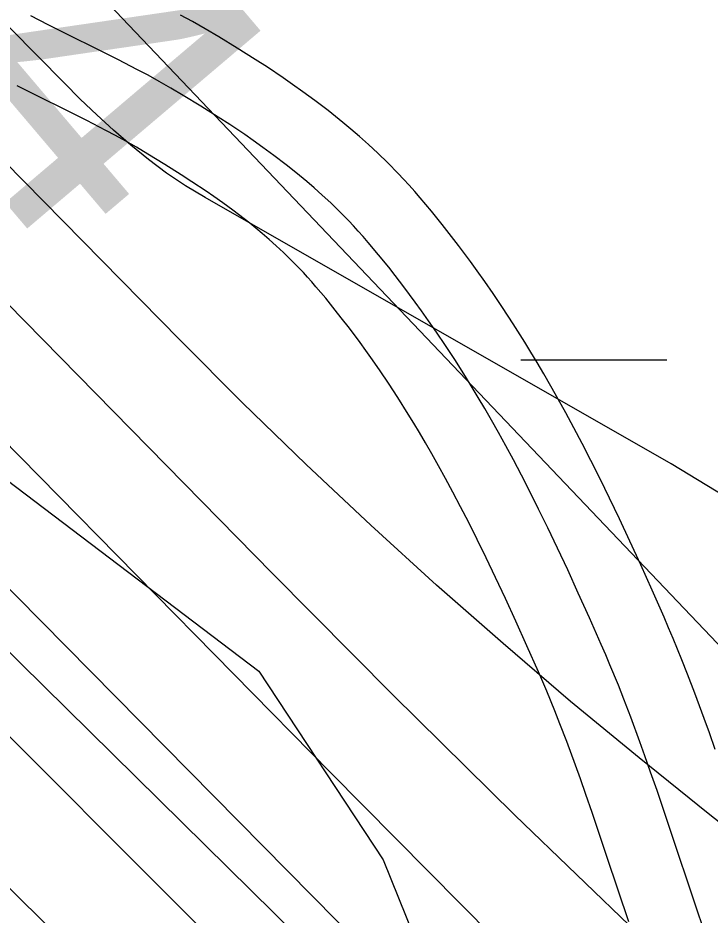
# Model space of a CAD drawing. Extents: x 3279314 to 3317160, y 734079 to 759431.
# Drawn here: x 3308680 to 3308831.5, y 751081.3 to 751277.8 of the extents above; entities that cross this region are included whole.
import ezdxf

# ---------------------------------------------------------------- set-up
doc = ezdxf.new("R2010")
doc.units = 0
for name, color, linetype in [('V-RIVR-EDGE', 7, 'Continuous'), ('V-RIVR-RANG', 7, 'Continuous'), ('V-ROAD-CNTR', 7, 'Continuous'), ('V-RRAP-RVMT', 7, 'Continuous'), ('V-SITE-VEGE', 7, 'Continuous'), ('V-TOPO-DPTH', 7, 'Continuous'), ('V-TOPO-MAJR', 7, 'Continuous'), ('V-TOPO-MINR', 7, 'Continuous'), ('V-WETL-SWMP', 7, 'Continuous')]:
    doc.layers.add(name, color=color, linetype=linetype)

msp = doc.modelspace()

# ---------------------------------------------------------------- linework, layer by layer
at = {"layer": 'V-RIVR-EDGE'}
msp.add_spline([(3310321.13, 749040.23), (3310300.43, 749054.71), (3310291.48, 749060.21), (3310284.53, 749069.69), (3310279.08, 749082.15), (3310276.14, 749099.09), (3310273.16, 749101.58), (3310272.66, 749103.08), (3310274.17, 749108.55), (3310272.69, 749114.53), (3310270.22, 749124), (3310267.74, 749126.49), (3310257.78, 749125.02), (3310250.81, 749127.03), (3310248.83, 749130.03), (3310246.36, 749138), (3310246.37, 749142.98), (3310240.9, 749146.48), (3310227.47, 749153.98), (3310224.49, 749156.98), (3310223.53, 749170.92), (3310223.05, 749178.39), (3310221.57, 749182.88), (3310210.16, 749201.33), (3310196.27, 749220.28), (3310184.35, 749234.26), (3310180.89, 749244.22), (3310168.48, 749260.69), (3310132.24, 749302.6), (3310100.95, 749338.04), (3310093.01, 749349.51), (3310080.1, 749360.99), (3310068.19, 749377.95), (3310063.22, 749384.44), (3310063.24, 749392.9), (3310059.28, 749401.38), (3310050.84, 749409.37), (3310038.9, 749415.37), (3310032.93, 749417.88), (3310031.94, 749421.36), (3310031.97, 749431.32), (3310027.51, 749441.79), (3310013.62, 749463.24), (3310002.21, 749480.19), (3309996.75, 749484.69), (3309989.8, 749494.17), (3309966.47, 749525.1), (3309915.81, 749577.01), (3309885.51, 749606.96), (3309870.12, 749627.91), (3309858.72, 749646.37), (3309848.3, 749660.83), (3309832.41, 749680.29), (3309811.56, 749707.23), (3309792.19, 749727.7), (3309770.83, 749747.17), (3309749.97, 749767.14), (3309721.15, 749794.1), (3309694.33, 749821.55), (3309675.95, 749841.02), (3309647.16, 749875.94), (3309632.27, 749893.91), (3309623.81, 749897.91), (3309619.35, 749905.89), (3309612.4, 749914.37), (3309608.42, 749917.87), (3309602.95, 749917.88), (3309597.97, 749917.89), (3309593.49, 749919.4), (3309591.01, 749923.39), (3309589.53, 749928.87), (3309582.58, 749936.85), (3309559.72, 749955.33), (3309517.49, 749996.77), (3309500.12, 750016.73), (3309486.72, 750038.67), (3309451.96, 750074.11), (3309414.2, 750111.55), (3309372.47, 750150), (3309355.08, 750165.97), (3309348.13, 750174.95), (3309345.66, 750180.94), (3309337.24, 750197.39), (3309328.3, 750210.36), (3309324.84, 750220.82), (3309324.86, 750227.79), (3309323.88, 750231.78), (3309308.97, 750246.75), (3309301.02, 750253.25), (3309289.58, 750255.27), (3309275.65, 750261.28), (3309266.21, 750269.27), (3309256.29, 750285.23), (3309242.39, 750304.18), (3309232.48, 750324.13), (3309226.56, 750344.06), (3309225.09, 750354.02), (3309225.1, 750360.49), (3309226.61, 750366.47), (3309226.63, 750374.93), (3309224.66, 750381.91), (3309217.72, 750394.37), (3309214.25, 750402.35), (3309208.81, 750416.8), (3309202.88, 750437.23), (3309195.97, 750461.15), (3309191.05, 750483.07), (3309177.66, 750507.51), (3309165.75, 750523.97), (3309142.39, 750541.95), (3309121.53, 750561.92), (3309087.25, 750593.38), (3309058.44, 750623.32), (3309023.66, 750653.78), (3308984.89, 750682.26), (3308965.52, 750701.73), (3308934.71, 750725.21), (3308916.82, 750741.69), (3308889.5, 750766.65), (3308879.07, 750781.12), (3308861.7, 750803.57), (3308838.86, 750831.51), (3308825.46, 750846.48), (3308814.55, 750864.44), (3308799.66, 750884.89), (3308786.77, 750907.83), (3308769.91, 750936.75), (3308755.5, 750949.23), (3308730.15, 750966.23), (3308702.32, 750989.7), (3308667.03, 751014.68), (3308635.22, 751038.16), (3308607.37, 751054.17), (3308596.45, 751066.15), (3308577.55, 751076.15), (3308544.74, 751098.14), (3308515.42, 751122.12), (3308480.63, 751147.1), (3308431.9, 751178.59), (3308381.19, 751210.58), (3308313.08, 751254.57), (3308298.17, 751264.07), (3308277.31, 751288.02), (3308255.95, 751308.99), (3308247.01, 751317.97), (3308234.57, 751321.99), (3308223.13, 751325), (3308216.67, 751329.5), (3308211.21, 751335.99), (3308207.75, 751346.95), (3308191.84, 751357.45), (3308167.47, 751369.96), (3308143.1, 751381.47), (3308114.75, 751393.99), (3308098.83, 751402), (3308065.53, 751427.97), (3308034.73, 751454.44), (3307987.99, 751482.94), (3307953.18, 751501.95), (3307919.38, 751524.44), (3307889.04, 751538.95), (3307842.78, 751558.49), (3307826.37, 751569.48), (3307807.98, 751583.97), (3307787.11, 751600.95), (3307757.78, 751617.95), (3307730.93, 751635.94), (3307709.54, 751642.47), (3307686.18, 751660.95), (3307647.39, 751683.46), (3307590.22, 751719.45), (3307548.46, 751746.94), (3307501.72, 751774.94), (3307418.18, 751822.45), (3307378.91, 751849.94), (3307352.06, 751864.44), (3307323.22, 751882.44), (3307282.93, 751899.97), (3307232.7, 751923.5), (3307180.99, 751954.99), (3307151.19, 751984.94), (3307118.88, 752007.93), (3307079.59, 752027.95), (3307037.81, 752048.46), (3306959.2, 752074.05), (3306908.45, 752091.61), (3306835.32, 752115.69), (3306813.43, 752124.71), (3306798, 752129.23), (3306775.59, 752128.29), (3306737.24, 752125.39), (3306707.36, 752121.48), (3306675.99, 752124.05), (3306640.67, 752138.08), (3306619.79, 752149.59), (3306586.97, 752168.09), (3306556.14, 752186.09), (3306540.22, 752191.11), (3306530.77, 752196.11), (3306523.31, 752198.12), (3306509.86, 752198.66), (3306494.43, 752199.19), (3306481.99, 752202.21), (3306455.62, 752212.73), (3306426.27, 752223.26), (3306394.43, 752235.79), (3306377.52, 752244.3), (3306357.63, 752254.8), (3306340.22, 752261.82), (3306315.84, 752271.84), (3306291.96, 752278.87), (3306250.66, 752292.41), (3306229.29, 752305.91), (3306214.86, 752312.92), (3306196.46, 752320.43), (3306178.54, 752322.47), (3306158.63, 752327.5), (3306122.35, 752354.48), (3306083.1, 752388.93), (3306035.88, 752426.89), (3305994.62, 752454.38), (3305960.83, 752483.35), (3305942.93, 752491.36), (3305925.51, 752496.38), (3305911.08, 752501.39), (3305890.21, 752519.37), (3305880.28, 752528.36), (3305854.92, 752543.36), (3305817.11, 752558.39), (3305791.24, 752567.92), (3305763.88, 752577.45), (3305740.5, 752586.47), (3305713.14, 752599.98), (3305680.82, 752615.99), (3305651.97, 752630.01), (3305614.66, 752644.04), (3305572.38, 752660.58), (3305548.49, 752666.61), (3305515.65, 752676.65), (3305473.87, 752696.18), (3305452.48, 752705.69), (3305406.24, 752733.19), (3305373.44, 752759.66), (3305338.65, 752786.14), (3305328.71, 752794.13), (3305312.3, 752802.64), (3305286.93, 752813.66), (3305252.11, 752826.69), (3305242.16, 752830.2), (3305208.83, 752844.72), (3305177.02, 752867.21), (3305143.72, 752892.19), (3305118.38, 752915.16), (3305099, 752933.13), (3305078.61, 752943.14), (3305068.68, 752953.62), (3305059.76, 752971.57), (3305047.83, 752980.06), (3305022.47, 752992.58), (3305004.56, 752998.1), (3304987.64, 753004.11), (3304962.77, 753016.13), (3304950.35, 753026.12), (3304927, 753047.59), (3304902.65, 753069.06), (3304884.27, 753085.54), (3304875.32, 753093.03), (3304866.37, 753098.53), (3304851.45, 753104.04), (3304833.04, 753108.07), (3304825.58, 753113.07), (3304814.14, 753120.56), (3304795.25, 753131.07), (3304772.88, 753147.56), (3304761.44, 753154.06), (3304763.94, 753158.04), (3304771.92, 753160.01), (3304783.88, 753164.96), (3304789.87, 753171.91), (3304791.88, 753177.39), (3304788.41, 753185.36), (3304783.94, 753189.36), (3304774.98, 753188.88), (3304768, 753187.9), (3304759.52, 753180.45), (3304750.53, 753171.51), (3304743.06, 753171.03), (3304737.09, 753172.04), (3304729.16, 753187.5), (3304721.73, 753203.95), (3304719.77, 753216.4), (3304715.85, 753239.82), (3304713.88, 753252.27), (3304707.95, 753266.73), (3304696.05, 753288.66), (3304696.05, 753291.15), (3304698.05, 753293.14), (3304721.87, 753260.22), (3304725.85, 753259.21), (3304731.83, 753261.69), (3304735.33, 753264.17), (3304733.35, 753270.15), (3304720.92, 753276.65), (3304713.96, 753281.65), (3304711.48, 753286.14), (3304713.98, 753291.11), (3304717.98, 753296.58), (3304717.99, 753300.56), (3304718.5, 753307.03), (3304717.02, 753313.51), (3304711.57, 753324.98), (3304706.64, 753344.91), (3304708.16, 753355.36), (3304713.67, 753366.3), (3304719.16, 753370.27), (3304720.66, 753373.26), (3304721.2, 753393.17), (3304720.24, 753405.62), (3304722.25, 753412.09), (3304722.76, 753416.07), (3304717.78, 753416.58), (3304715.78, 753414.1), (3304705.78, 753396.7), (3304698.79, 753388.75), (3304690.8, 753382.79), (3304689.3, 753379.81), (3304686.29, 753369.36), (3304679.29, 753358.92), (3304660.84, 753349), (3304644.89, 753343.07), (3304640.41, 753343.08), (3304636.93, 753344.58), (3304631.46, 753345.09), (3304617.01, 753341.14), (3304603.55, 753337.19), (3304582.13, 753334.26), (3304568.69, 753336.28), (3304558.23, 753332.33), (3304554.24, 753329.85), (3304552.23, 753325.37), (3304552.22, 753319.89), (3304556.69, 753317.39), (3304565.16, 753317.37), (3304576.61, 753317.34), (3304598.04, 753325.26), (3304606.01, 753325.24), (3304613.48, 753325.22), (3304648.36, 753335.09), (3304667.78, 753333.55), (3304668.76, 753326.58), (3304665.26, 753321.61), (3304643.84, 753318.67), (3304628.9, 753317.21), (3304618.94, 753317.24), (3304605.48, 753310.3), (3304596.99, 753303.35), (3304588.02, 753300.88), (3304567.61, 753299.44), (3304549.68, 753299.98), (3304541.72, 753301.99), (3304535.25, 753305.49), (3304526.8, 753311.99), (3304519.87, 753327.44), (3304518.9, 753335.41), (3304521.39, 753337.4), (3304525.87, 753336.89), (3304526.84, 753326.93), (3304529.33, 753326.92), (3304534.81, 753329.4), (3304537.33, 753338.35), (3304537.34, 753342.34), (3304537.86, 753354.29), (3304541.37, 753363.24), (3304546.86, 753368.71), (3304559.32, 753371.16), (3304574.27, 753376.6), (3304588.22, 753378.06), (3304594.7, 753384.02), (3304597.71, 753389.99), (3304596.72, 753393.48), (3304592.24, 753395.98), (3304585.76, 753391.02), (3304573.81, 753391.05), (3304554.38, 753389.6), (3304538.93, 753384.66), (3304531.44, 753374.72), (3304526.44, 753364.27), (3304528.89, 753350.82), (3304526.89, 753347.34), (3304520.9, 753341.38), (3304515.92, 753340.9), (3304509.95, 753341.41), (3304494.53, 753349.41), (3304491.56, 753355.9), (3304490.57, 753360.38), (3304490.59, 753365.36), (3304496.09, 753376.8), (3304507.09, 753394.7), (3304515.59, 753407.62), (3304516.11, 753419.07), (3304517.12, 753423.55), (3304526.1, 753431), (3304531.1, 753437.46), (3304532.61, 753445.92), (3304524.17, 753453.41), (3304521.69, 753458.9), (3304530.68, 753468.83), (3304541.15, 753474.28), (3304555.1, 753477.24), (3304557.09, 753479.22), (3304557.1, 753482.71), (3304543.16, 753483.24), (3304520.26, 753482.8), (3304499.35, 753484.84), (3304485.9, 753485.38), (3304474.95, 753484.41), (3304448.54, 753476.5), (3304441.56, 753474.53), (3304417.11, 753455.17), (3304393.67, 753438.3), (3304387.18, 753431.34), (3304378.71, 753431.36), (3304357.3, 753430.92), (3304348.83, 753429.94), (3304343.84, 753425.97), (3304328.37, 753410.58), (3304326.37, 753409.58), (3304314.92, 753410.11), (3304308.96, 753414.61), (3304303.5, 753421.09), (3304279.16, 753448.54), (3304275.21, 753458.51), (3304275.22, 753462.99), (3304280.21, 753469.45), (3304287.22, 753484.87), (3304290.73, 753495.82), (3304296.22, 753498.79), (3304306.68, 753501.26), (3304317.16, 753508.2), (3304337.61, 753522.09), (3304349.57, 753526.54), (3304379.96, 753532.94), (3304408.85, 753538.85), (3304418.82, 753542.31), (3304423.32, 753547.77), (3304423.33, 753551.76), (3304423.33, 753553.75), (3304421.84, 753554.75), (3304418.35, 753551.77), (3304410.38, 753551.79), (3304404.9, 753551.3), (3304391.95, 753548.35), (3304380.99, 753545.89), (3304368.53, 753544.42), (3304359.07, 753542.95), (3304347.6, 753538), (3304334.64, 753532.06), (3304327.66, 753526.6), (3304316.68, 753518.16), (3304306.22, 753513.7), (3304279.82, 753511.28), (3304275.34, 753513.78), (3304273.85, 753513.78), (3304261.39, 753511.33), (3304257.92, 753514.82), (3304257.94, 753522.79), (3304258.95, 753529.76), (3304264.43, 753532.23), (3304275.4, 753536.19), (3304283.38, 753540.65), (3304289.88, 753553.08)], degree=3, dxfattribs=at)
at = {"layer": 'V-ROAD-CNTR'}
for points in [[(3308830.7, 751076.55), (3308827.96, 751084.59), (3308823.26, 751098.7), (3308821.48, 751103.99), (3308819.91, 751108.61), (3308818.51, 751112.64), (3308817.27, 751116.17), (3308816.16, 751119.25), (3308814.17, 751124.62), (3308812.63, 751128.63), (3308811.45, 751131.63), (3308809.61, 751136.11), (3308808.67, 751138.34), (3308807.7, 751140.56), (3308805.12, 751146.4), (3308802.68, 751151.85), (3308800.35, 751156.94), (3308798.13, 751161.68), (3308796.01, 751166.1), (3308793.99, 751170.23), (3308792.06, 751174.07), (3308790.22, 751177.66), (3308788.46, 751181.01), (3308786.77, 751184.13), (3308785.17, 751187.04), (3308783.63, 751189.75), (3308782.17, 751192.29), (3308780.78, 751194.65), (3308779.45, 751196.86), (3308778.19, 751198.92), (3308775.77, 751202.76), (3308773.59, 751206.09), (3308771.65, 751208.98), (3308769.9, 751211.5), (3308768.35, 751213.69), (3308766.97, 751215.6), (3308764.5, 751218.91), (3308762.6, 751221.38), (3308761.15, 751223.21), (3308758.93, 751225.95), (3308756.65, 751228.67), (3308755.56, 751229.93), (3308754.49, 751231.13), (3308753.44, 751232.27), (3308752.42, 751233.36), (3308750.39, 751235.43), (3308748.46, 751237.3), (3308746.61, 751239.02), (3308744.86, 751240.58), (3308743.19, 751242.02), (3308741.61, 751243.34), (3308740.11, 751244.56), (3308738.69, 751245.68), (3308736, 751247.73), (3308733.61, 751249.48), (3308731.5, 751250.98), (3308729.63, 751252.27), (3308726.33, 751254.48), (3308723.82, 751256.11), (3308720.02, 751258.5), (3308716.18, 751260.86), (3308713.46, 751262.47), (3308710.88, 751263.93), (3308708.45, 751265.26), (3308706.15, 751266.48), (3308701.82, 751268.72), (3308686.6, 751276.33), (3308682.82, 751278.28)], [(3308830.7, 751076.55), (3308827.96, 751084.59), (3308823.26, 751098.7), (3308821.48, 751103.99), (3308819.91, 751108.61), (3308818.51, 751112.64), (3308817.27, 751116.17), (3308816.16, 751119.25), (3308814.17, 751124.62), (3308812.63, 751128.63), (3308811.45, 751131.63), (3308809.61, 751136.11), (3308808.67, 751138.34), (3308807.7, 751140.56), (3308805.12, 751146.4), (3308802.68, 751151.85), (3308800.35, 751156.94), (3308798.13, 751161.68), (3308796.01, 751166.1), (3308793.99, 751170.23), (3308792.06, 751174.07), (3308790.22, 751177.66), (3308788.46, 751181.01), (3308786.77, 751184.13), (3308785.17, 751187.04), (3308783.63, 751189.75), (3308782.17, 751192.29), (3308780.78, 751194.65), (3308779.45, 751196.86), (3308778.19, 751198.92), (3308775.77, 751202.76), (3308773.59, 751206.09), (3308771.65, 751208.98), (3308769.9, 751211.5), (3308768.35, 751213.69), (3308766.97, 751215.6), (3308764.5, 751218.91), (3308762.6, 751221.38), (3308761.15, 751223.21), (3308758.93, 751225.95), (3308756.65, 751228.67), (3308755.56, 751229.93), (3308754.49, 751231.13), (3308753.44, 751232.27), (3308752.42, 751233.36), (3308750.39, 751235.43), (3308748.46, 751237.3), (3308746.61, 751239.02), (3308744.86, 751240.58), (3308743.19, 751242.02), (3308741.61, 751243.34), (3308740.11, 751244.56), (3308738.69, 751245.68), (3308736, 751247.73), (3308733.61, 751249.48), (3308731.5, 751250.98), (3308729.63, 751252.27), (3308726.33, 751254.48), (3308723.82, 751256.11), (3308720.02, 751258.5), (3308716.18, 751260.86), (3308713.46, 751262.47), (3308710.88, 751263.93), (3308708.45, 751265.26), (3308706.15, 751266.48), (3308701.82, 751268.72), (3308686.6, 751276.33), (3308682.82, 751278.28)], [(3308832.67, 751117.59), (3308831.4, 751121.2), (3308830.25, 751124.39), (3308828.21, 751129.91), (3308826.61, 751134.08), (3308825.36, 751137.23), (3308823.46, 751141.88), (3308822.46, 751144.24), (3308821.45, 751146.57), (3308818.83, 751152.51), (3308816.34, 751158.05), (3308813.96, 751163.24), (3308811.69, 751168.1), (3308809.51, 751172.64), (3308807.43, 751176.89), (3308805.44, 751180.87), (3308803.52, 751184.59), (3308801.69, 751188.06), (3308799.94, 751191.31), (3308798.26, 751194.35), (3308796.66, 751197.19), (3308795.13, 751199.84), (3308793.67, 751202.33), (3308792.27, 751204.64), (3308790.93, 751206.84), (3308788.4, 751210.85), (3308786.1, 751214.38), (3308784.04, 751217.44), (3308782.19, 751220.11), (3308780.54, 751222.43), (3308779.05, 751224.49), (3308776.45, 751227.97), (3308774.43, 751230.6), (3308772.86, 751232.59), (3308770.51, 751235.49), (3308768.08, 751238.39), (3308766.84, 751239.83), (3308765.62, 751241.19), (3308764.42, 751242.49), (3308763.22, 751243.77), (3308760.97, 751246.06), (3308758.79, 751248.18), (3308756.71, 751250.11), (3308754.75, 751251.86), (3308752.89, 751253.46), (3308751.14, 751254.92), (3308749.48, 751256.27), (3308747.89, 751257.53), (3308744.98, 751259.74), (3308742.38, 751261.65), (3308740.1, 751263.27), (3308738.06, 751264.68), (3308734.58, 751267.01), (3308731.9, 751268.74), (3308727.94, 751271.24), (3308723.92, 751273.71), (3308720.98, 751275.45), (3308718.18, 751277.03), (3308715.57, 751278.46)], [(3308813.75, 751079.8), (3308809.03, 751093.94), (3308807.27, 751099.18), (3308805.72, 751103.74), (3308804.35, 751107.69), (3308803.14, 751111.14), (3308802.07, 751114.11), (3308800.14, 751119.33), (3308798.66, 751123.19), (3308797.53, 751126.03), (3308795.76, 751130.34), (3308794.88, 751132.43), (3308793.96, 751134.55), (3308791.42, 751140.3), (3308789.01, 751145.66), (3308786.73, 751150.64), (3308784.57, 751155.27), (3308782.51, 751159.57), (3308780.55, 751163.56), (3308778.69, 751167.28), (3308776.91, 751170.74), (3308775.22, 751173.95), (3308773.61, 751176.94), (3308772.07, 751179.73), (3308770.61, 751182.32), (3308769.21, 751184.73), (3308767.89, 751186.98), (3308766.63, 751189.07), (3308765.45, 751191), (3308763.14, 751194.66), (3308761.09, 751197.8), (3308759.25, 751200.53), (3308757.62, 751202.9), (3308756.16, 751204.95), (3308754.89, 751206.71), (3308752.54, 751209.85), (3308750.77, 751212.15), (3308749.44, 751213.84), (3308747.35, 751216.41), (3308745.23, 751218.94), (3308744.29, 751220.03), (3308743.37, 751221.07), (3308742.46, 751222.05), (3308741.61, 751222.96), (3308739.81, 751224.79), (3308738.13, 751226.43), (3308736.51, 751227.93), (3308734.96, 751229.31), (3308733.48, 751230.58), (3308732.08, 751231.76), (3308730.74, 751232.85), (3308729.49, 751233.83), (3308727.02, 751235.72), (3308724.84, 751237.31), (3308722.89, 751238.69), (3308721.19, 751239.87), (3308718.07, 751241.96), (3308715.74, 751243.47), (3308712.1, 751245.76), (3308708.44, 751248.01), (3308705.94, 751249.49), (3308703.58, 751250.83), (3308701.32, 751252.06), (3308699.19, 751253.2), (3308695.03, 751255.34), (3308679.79, 751262.96)]]:
    msp.add_lwpolyline(points, dxfattribs=at)
at = {"layer": 'V-RRAP-RVMT'}
msp.add_line((3308659.58, 751157.1), (3308758.87, 751059.31), dxfattribs=at)
at = {"layer": 'V-SITE-VEGE'}
msp.add_lwpolyline([(3308261.94, 751612.88), (3308529.59, 751316.12), (3308616.58, 751228.08), (3308671.21, 751181.42), (3308732.71, 751134.72), (3308759.92, 751093.37), (3308788.67, 751022.84), (3308831.19, 750959.09), (3308907.84, 750862.54), (3308982.88, 750784.86), (3309070.03, 750724.28), (3309089.8, 750712.17), (3309089.8, 755677.94)], dxfattribs=at)
at = {"layer": 'V-TOPO-DPTH'}
msp.add_lwpolyline([(3307949.15, 751810.38), (3308560.82, 751235.32), (3308574.34, 751222.51), (3308587.81, 751209.64), (3308601.18, 751196.67), (3308614.48, 751183.64), (3308617.2, 751180.96), (3308629.09, 751169.21), (3308640.97, 751157.45), (3308652.82, 751145.66), (3308664.66, 751133.86), (3308676.48, 751122.04), (3308688.3, 751110.22), (3308700.11, 751098.39), (3308711.91, 751086.56), (3308805.87, 750992.31), (3308864.45, 750933.16), (3308922.77, 750873.74), (3308980.68, 750813.93), (3309038.33, 750753.87), (3309151.76, 750634.88)], dxfattribs=at)
at = {"layer": 'V-TOPO-MAJR'}
msp.add_lwpolyline([(3309063.53, 750847.82), (3309032.19, 750880.08), (3308999.58, 750911.06), (3308966.13, 750941.18), (3308954.73, 750951.03), (3308926.48, 750975.75), (3308898.42, 751000.67), (3308870.65, 751025.92), (3308843.07, 751051.38), (3308815.81, 751077.17), (3308788.78, 751103.2), (3308762.08, 751129.58), (3308735.62, 751156.19), (3308673.75, 751219.21), (3308656.72, 751236.54), (3308639.68, 751253.86), (3308622.62, 751271.17), (3308605.55, 751288.46), (3307895.8, 752007.09)], dxfattribs=at)
at = {"layer": 'V-TOPO-MINR'}
for points in [[(3309121.83, 750702.06), (3309008.67, 750817.2), (3308944, 750882.97), (3308879.29, 750948.7), (3308814.55, 751014.4), (3308749.77, 751080.06), (3308609.61, 751222.07), (3308607.95, 751223.75), (3308606.28, 751225.41), (3308604.62, 751227.08), (3308602.94, 751228.73), (3308576.43, 751254.89), (3308561.45, 751269.57), (3308546.4, 751284.18), (3308531.26, 751298.7), (3308516.06, 751313.16), (3307693.1, 752090.84)], [(3309151.76, 750634.88), (3309038.33, 750753.87), (3308980.68, 750813.93), (3308922.77, 750873.74), (3308864.45, 750933.16), (3308805.87, 750992.31), (3308711.91, 751086.56), (3308700.11, 751098.39), (3308688.3, 751110.22), (3308676.48, 751122.04), (3308664.66, 751133.86), (3308652.82, 751145.66), (3308640.97, 751157.45), (3308629.09, 751169.21), (3308617.2, 751180.96), (3308614.48, 751183.64), (3308601.18, 751196.67), (3308587.81, 751209.64), (3308574.34, 751222.51), (3308560.82, 751235.32), (3307949.15, 751810.38)], [(3309236.66, 750694.71), (3309036.58, 750918.18), (3309000.45, 750956.49), (3308963.08, 750993.49), (3308923.86, 751028.52), (3308883.4, 751062.23), (3308831.13, 751103.54), (3308815.98, 751115.74), (3308800.99, 751128.11), (3308786.23, 751140.76), (3308771.63, 751153.59), (3308757.26, 751166.7), (3308743.07, 751179.98), (3308729.15, 751193.54), (3308715.39, 751207.28), (3308677.01, 751246.39), (3308666.52, 751257.1), (3308656.05, 751267.82), (3308645.6, 751278.56), (3308635.16, 751289.31), (3308407.72, 751524.04)], [(3309123.99, 750633.26), (3309051.35, 750710.85), (3309008.86, 750755.74), (3308966.04, 750800.31), (3308922.73, 750844.41), (3308879.1, 750888.19), (3308842.43, 750924.57), (3308816.87, 750949.91), (3308791.3, 750975.23), (3308765.71, 751000.54), (3308740.1, 751025.83), (3308714.51, 751051.13), (3308688.94, 751076.46), (3308663.4, 751101.82), (3308637.89, 751127.21), (3308610.8, 751154.22), (3308590.41, 751174.35), (3308569.89, 751194.34), (3308549.18, 751214.13), (3308528.33, 751233.79), (3308280.68, 751465.01)], [(3309078.52, 750789.32), (3309055.31, 750811.67), (3309031.81, 750833.76), (3309008.41, 750855.95), (3308985.15, 750878.29), (3308961.99, 750900.72), (3308920.98, 750940.7), (3308877.52, 750983.33), (3308834.24, 751026.15), (3308791.24, 751069.25), (3308748.42, 751112.53), (3308642.15, 751220.63), (3308632.68, 751230.23), (3308623.2, 751239.82), (3308613.69, 751249.38), (3308604.17, 751258.93), (3308429.98, 751433.09)], [(3308967.92, 751076.17), (3308944.1, 751094.02), (3308920.76, 751112.53), (3308897.33, 751130.89), (3308873.33, 751148.42), (3308848.45, 751164.69), (3308823, 751180.13), (3308720.94, 751238.46), (3308716.68, 751241.06), (3308712.53, 751243.82), (3308708.54, 751246.8), (3308704.66, 751249.94), (3308700.9, 751253.25), (3308697.21, 751256.61), (3308693.6, 751260.07), (3308690.05, 751263.6), (3308678.31, 751275.55), (3308675.32, 751278.62), (3308672.33, 751281.69), (3308669.36, 751284.77), (3308666.39, 751287.85), (3308614.87, 751341.69), (3308586.12, 751371.68), (3308557.34, 751401.63)]]:
    msp.add_lwpolyline(points, dxfattribs=at)
at = {"layer": 'V-WETL-SWMP'}
for p, q in [((3308392.14, 751604.2), (3308882.87, 751088.58)), ((3308392.14, 751604.2), (3308882.87, 751088.58)), ((3308774.07, 751202.9), (3308774.09, 751202.9)), ((3308790.09, 751202.91), (3308822.09, 751202.92))]:
    msp.add_line(p, q, dxfattribs=at)

# ---------------------------------------------------------------- texts
at = {"layer": 'V-RIVR-RANG'}
msp.add_text('40.4', height=67, rotation=310.2983, dxfattribs=at).set_placement((3308576.51, 751356.09))

doc.saveas('drawing.dxf')
